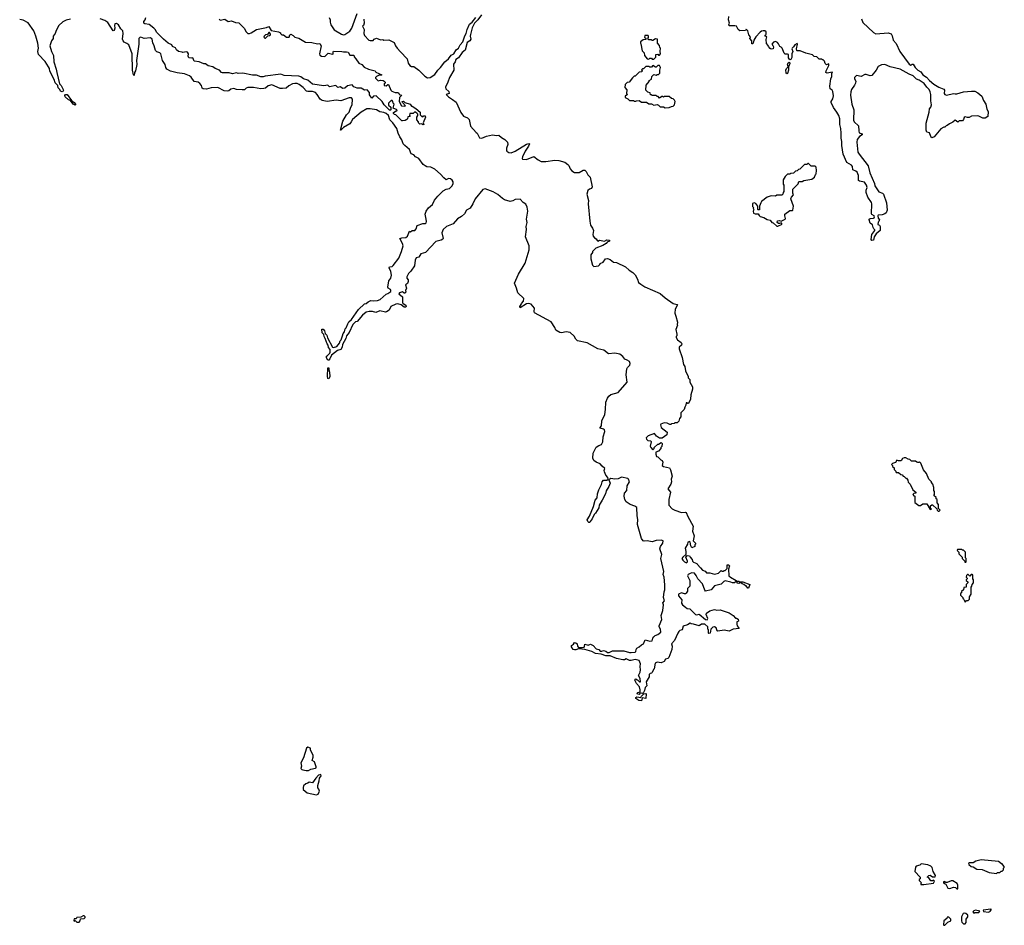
# Model space of a CAD drawing. Extents: x 2494106 to 2685573, y 758056 to 915185.
# Tile 470 of 507: x 2620961 to 2633110, y 882670 to 893847. Entities that reach past the tile are written whole.
import ezdxf

# ---------------------------------------------------------------- set-up
doc = ezdxf.new("R2010")
doc.units = 0

msp = doc.modelspace()

# ---------------------------------------------------------------- linework, layer by layer
at = {"layer": '0CON05XD'}
for points in [[(2624779, 893875), (2624794, 893845), (2624791, 893815), (2624801, 893785), (2624843, 893723), (2624930, 893670), (2624955, 893661), (2624975, 893664), (2625035, 893705), (2625060, 893740), (2625125, 893925)], [(2621586, 893854), (2621535, 893841), (2621495, 893820), (2621445, 893776), (2621412, 893715), (2621400, 893675), (2621376, 893645), (2621376, 893615), (2621354, 893585), (2621333, 893525), (2621354, 893454), (2621378, 893405), (2621382, 893325), (2621412, 893235), (2621418, 893195), (2621454, 893055), (2621473, 893033), (2621500, 892975), (2621495, 892960), (2621485, 892956), (2621465, 892966), (2621455, 892985), (2621436, 893005), (2621430, 893035), (2621398, 893068), (2621387, 893107), (2621331, 893211), (2621327, 893245), (2621315, 893264), (2621275, 893330), (2621194, 893415), (2621184, 893455), (2621192, 893495), (2621184, 893555), (2621161, 893645), (2621135, 893711), (2621065, 893806), (2621005, 893840), (2620961, 893851)], [(2625515, 890622), (2625540, 890655), (2625549, 890695), (2625539, 890739), (2625518, 890785), (2625524, 890796), (2625555, 890801), (2625569, 890811), (2625639, 890905), (2625671, 890985), (2625691, 891055), (2625686, 891085), (2625652, 891145), (2625676, 891154), (2625725, 891157), (2625746, 891175), (2625772, 891238), (2625785, 891230), (2625805, 891243), (2625835, 891243), (2625854, 891265), (2625866, 891305), (2625935, 891331), (2625965, 891331), (2625975, 891340), (2625980, 891355), (2625978, 891385), (2625966, 891445), (2625975, 891485), (2626005, 891525), (2626055, 891564), (2626081, 891619), (2626121, 891669), (2626185, 891734), (2626225, 891757), (2626265, 891765), (2626299, 891795), (2626311, 891825), (2626309, 891845), (2626299, 891865), (2626275, 891882), (2626252, 891888), (2626225, 891872), (2626196, 891895), (2626155, 891942), (2626085, 892000), (2626035, 892028), (2625985, 892032), (2625963, 892043), (2625940, 892060), (2625885, 892132), (2625845, 892153), (2625825, 892179), (2625791, 892191), (2625770, 892245), (2625712, 892292), (2625694, 892314), (2625676, 892365), (2625651, 892401), (2625632, 892445), (2625616, 892505), (2625565, 892575), (2625530, 892610), (2625511, 892665), (2625485, 892687), (2625455, 892702), (2625405, 892711), (2625365, 892735), (2625285, 892748), (2625245, 892745), (2625175, 892706), (2625068, 892615), (2625052, 892585), (2625035, 892561), (2624955, 892517), (2624925, 892482), (2624920, 892485), (2624949, 892595), (2624995, 892671), (2625027, 892705), (2625047, 892765), (2625065, 892795), (2625069, 892865), (2625055, 892884), (2625025, 892883), (2624925, 892845), (2624865, 892854), (2624755, 892836), (2624695, 892851), (2624668, 892865), (2624632, 892925), (2624609, 892949), (2624575, 892960), (2624515, 892960), (2624498, 892965), (2624459, 893009), (2624408, 893048), (2624385, 893058), (2624355, 893060), (2624326, 893054), (2624280, 893030), (2624249, 893001), (2624205, 892996), (2624175, 892999), (2624074, 893044), (2624029, 893031), (2623995, 893002), (2623975, 892996), (2623935, 892993), (2623845, 893008), (2623775, 893008), (2623755, 893001), (2623735, 892982), (2623705, 892979), (2623635, 892984), (2623605, 892998), (2623565, 892989), (2623540, 892970), (2623524, 892966), (2623485, 892969), (2623405, 893009), (2623325, 893004), (2623265, 892988), (2623223, 892993), (2623212, 893002), (2623203, 893035), (2623185, 893061), (2623165, 893075), (2623115, 893082), (2623075, 893137), (2623055, 893153), (2622995, 893177), (2622905, 893189), (2622821, 893211), (2622777, 893237), (2622765, 893255), (2622757, 893295), (2622723, 893345), (2622701, 893425), (2622689, 893439), (2622655, 893448), (2622636, 893465), (2622622, 893525), (2622602, 893562), (2622596, 893605), (2622575, 893621), (2622495, 893616), (2622455, 893629), (2622445, 893628), (2622433, 893615), (2622433, 893545), (2622404, 893345), (2622407, 893295), (2622390, 893215), (2622377, 893193), (2622375, 893157), (2622365, 893165), (2622351, 893225), (2622350, 893425), (2622306, 893536), (2622285, 893554), (2622250, 893570), (2622237, 893585), (2622230, 893605), (2622239, 893675), (2622235, 893708), (2622210, 893735), (2622180, 893785), (2622155, 893801), (2622134, 893795), (2622129, 893775), (2622135, 893740), (2622127, 893713), (2622115, 893710), (2622050, 893810), (2622010, 893835), (2621956, 893856)], [(2623422, 893852), (2623435, 893842), (2623493, 893853), (2623533, 893823), (2623575, 893833), (2623625, 893810), (2623666, 893806), (2623735, 893738), (2623751, 893701), (2623775, 893678), (2623795, 893677), (2623816, 893684), (2623885, 893727), (2624005, 893750), (2624035, 893762), (2624062, 893712), (2624155, 893698), (2624180, 893685), (2624180, 893675), (2624195, 893660), (2624215, 893660), (2624255, 893630), (2624285, 893630), (2624295, 893660), (2624305, 893668), (2624335, 893650), (2624355, 893630), (2624405, 893619), (2624488, 893568), (2624565, 893566), (2624635, 893547), (2624665, 893552), (2624682, 893525), (2624659, 893425), (2624665, 893410), (2624686, 893396), (2624728, 893392), (2624768, 893432), (2624825, 893420), (2624830, 893425), (2624828, 893445), (2624835, 893457), (2624935, 893456), (2624955, 893450), (2624995, 893451), (2625014, 893444), (2625035, 893410), (2625085, 893410), (2625088, 893388), (2625110, 893365), (2625145, 893312), (2625182, 893295), (2625212, 893262), (2625265, 893237), (2625347, 893217), (2625355, 893200), (2625428, 893168), (2625425, 893160), (2625395, 893160), (2625363, 893147), (2625350, 893135), (2625352, 893125), (2625385, 893090), (2625415, 893102), (2625447, 893097), (2625458, 893088), (2625470, 893075), (2625470, 893065), (2625460, 893055), (2625460, 893035), (2625485, 893030), (2625503, 893047), (2625510, 893045), (2625540, 892975), (2625553, 892963), (2625595, 892950), (2625625, 892950), (2625638, 892938), (2625642, 892922), (2625676, 892916), (2625648, 892885), (2625642, 892835), (2625673, 892783), (2625715, 892780), (2625720, 892785), (2625683, 892823), (2625682, 892835), (2625695, 892840), (2625713, 892823), (2625780, 892805), (2625795, 892780), (2625805, 892780), (2625851, 892751), (2625902, 892705), (2625903, 892673), (2625921, 892651), (2625935, 892648), (2625945, 892660), (2625965, 892660), (2625967, 892643), (2625940, 892575), (2625947, 892553), (2625935, 892550), (2625925, 892560), (2625898, 892558), (2625880, 892575), (2625880, 892585), (2625862, 892612), (2625862, 892645), (2625872, 892665), (2625872, 892682), (2625860, 892695), (2625835, 892708), (2625815, 892690), (2625775, 892690), (2625770, 892665), (2625778, 892652), (2625752, 892648), (2625748, 892625), (2625737, 892613), (2625717, 892603), (2625685, 892600), (2625675, 892600), (2625602, 892672), (2625585, 892678), (2625575, 892690), (2625575, 892700), (2625605, 892720), (2625615, 892720), (2625620, 892735), (2625570, 892755), (2625580, 892805), (2625570, 892815), (2625567, 892837), (2625555, 892850), (2625545, 892850), (2625512, 892815), (2625513, 892793), (2625540, 892765), (2625540, 892735), (2625535, 892728), (2625525, 892729), (2625460, 892795), (2625434, 892835), (2625360, 892905), (2625328, 892902), (2625305, 892880), (2625278, 892918), (2625277, 892947), (2625250, 892980), (2625215, 892977), (2625175, 893001), (2625125, 893002), (2625085, 893018), (2625062, 893042), (2625005, 893031), (2624975, 893002), (2624948, 892998), (2624915, 893017), (2624885, 893010), (2624863, 893033), (2624785, 893018), (2624765, 893038), (2624715, 893030), (2624575, 893052), (2624515, 893102), (2624465, 893117), (2624432, 893142), (2624405, 893150), (2624225, 893158), (2624185, 893174), (2623988, 893148), (2623965, 893141), (2623935, 893142), (2623885, 893163), (2623834, 893164), (2623715, 893186), (2623656, 893184), (2623635, 893190), (2623585, 893178), (2623545, 893190), (2623465, 893190), (2623452, 893195), (2623425, 893222), (2623375, 893243), (2623345, 893263), (2623285, 893277), (2623252, 893302), (2623235, 893302), (2623175, 893327), (2623115, 893334), (2623096, 893376), (2623075, 893370), (2623048, 893375), (2623040, 893395), (2623042, 893425), (2623030, 893445), (2623015, 893450), (2622975, 893440), (2622966, 893446), (2622922, 893452), (2622898, 893475), (2622885, 893498), (2622848, 893515), (2622840, 893535), (2622795, 893557), (2622735, 893607), (2622655, 893690), (2622634, 893724), (2622615, 893743), (2622558, 893788), (2622504, 893795), (2622494, 893805), (2622492, 893825), (2622509, 893845), (2622519, 893875)], [(2625206, 893855), (2625212, 893805), (2625204, 893776), (2625192, 893765), (2625213, 893725), (2625208, 893675), (2625215, 893650), (2625268, 893595), (2625285, 893589), (2625322, 893588), (2625335, 893608), (2625365, 893620), (2625415, 893600), (2625442, 893602), (2625455, 893592), (2625515, 893598), (2625582, 893565), (2625597, 893525), (2625617, 893497), (2625658, 893448), (2625744, 893365), (2625755, 893312), (2625775, 893280), (2625795, 893270), (2625825, 893267), (2625884, 893224), (2625961, 893151), (2625995, 893131), (2626025, 893134), (2626085, 893171), (2626119, 893225), (2626155, 893258), (2626205, 893326), (2626254, 893365), (2626283, 893407), (2626318, 893425), (2626347, 893473), (2626376, 893494), (2626394, 893535), (2626430, 893575), (2626453, 893647), (2626469, 893675), (2626481, 893725), (2626510, 893790), (2626543, 893817), (2626588, 893875)], [(2626660, 893905), (2626616, 893844), (2626573, 893805), (2626546, 893745), (2626524, 893665), (2626521, 893645), (2626528, 893605), (2626515, 893586), (2626484, 893566), (2626459, 893471), (2626420, 893440), (2626375, 893376), (2626342, 893355), (2626334, 893325), (2626314, 893296), (2626317, 893223), (2626265, 893133), (2626244, 893075), (2626214, 893015), (2626220, 892995), (2626255, 892960), (2626260, 892935), (2626224, 892925), (2626251, 892895), (2626303, 892863), (2626347, 892827), (2626405, 892700), (2626438, 892658), (2626486, 892636), (2626508, 892615), (2626522, 892532), (2626594, 892454), (2626606, 892446), (2626635, 892388), (2626665, 892386), (2626721, 892409), (2626795, 892425), (2626845, 892418), (2626875, 892422), (2626905, 892392), (2626947, 892367), (2626979, 892335), (2626984, 892305), (2626968, 892262), (2626966, 892236), (2626973, 892225), (2626996, 892206), (2627025, 892202), (2627074, 892225), (2627215, 892311), (2627245, 892320), (2627250, 892315), (2627240, 892285), (2627197, 892225), (2627164, 892155), (2627159, 892135), (2627167, 892127), (2627215, 892123), (2627305, 892159), (2627357, 892115), (2627395, 892096), (2627453, 892097), (2627565, 892112), (2627615, 892110), (2627687, 892087), (2627725, 892061), (2627737, 892047), (2627755, 892005), (2627775, 891981), (2627805, 891960), (2627865, 891960), (2627915, 891990), (2627935, 891991), (2627951, 891975), (2627973, 891933), (2628001, 891905), (2628023, 891785), (2628016, 891765), (2627993, 891757), (2627973, 891737), (2627957, 891693), (2627978, 891615), (2627976, 891575), (2627995, 891360), (2628005, 891310), (2628030, 891275), (2628043, 891243), (2628034, 891195), (2628037, 891175), (2628054, 891154), (2628073, 891143), (2628085, 891120), (2628095, 891113), (2628116, 891124), (2628175, 891114), (2628205, 891128), (2628240, 891125), (2628237, 891115), (2628208, 891102), (2628196, 891084), (2628155, 891060), (2628070, 891025), (2628030, 890985), (2628030, 890975), (2628010, 890945), (2628008, 890895), (2628029, 890819), (2628045, 890802), (2628102, 890808), (2628120, 890825), (2628124, 890836), (2628160, 890855), (2628190, 890895), (2628215, 890898), (2628245, 890888), (2628286, 890856), (2628325, 890850), (2628436, 890796), (2628481, 890755), (2628527, 890727), (2628556, 890696), (2628584, 890645), (2628597, 890605), (2628625, 890581), (2628675, 890551), (2628865, 890466), (2628926, 890415), (2629025, 890346), (2629073, 890333), (2629076, 890326), (2629049, 890275), (2629044, 890225), (2629059, 890189), (2629078, 890115), (2629072, 890085), (2629078, 890075), (2629058, 890025), (2629070, 889965), (2629070, 889945), (2629060, 889935), (2629060, 889925), (2629077, 889897), (2629122, 889862), (2629132, 889845), (2629129, 889831), (2629098, 889805), (2629098, 889785), (2629136, 889676), (2629153, 889593), (2629168, 889565), (2629178, 889515), (2629208, 889445), (2629210, 889425), (2629228, 889405), (2629230, 889375), (2629262, 889315), (2629262, 889285), (2629242, 889215), (2629238, 889165), (2629215, 889110), (2629205, 889110), (2629195, 889120), (2629183, 889117), (2629182, 889088), (2629168, 889065), (2629160, 889035), (2629120, 888995), (2629118, 888945), (2629103, 888925), (2629095, 888890), (2629075, 888872), (2629045, 888870), (2629035, 888862), (2629005, 888860), (2628995, 888850), (2628985, 888850), (2628949, 888869), (2628915, 888871), (2628872, 888855), (2628868, 888845), (2628878, 888815), (2628952, 888755), (2628946, 888724), (2628887, 888683), (2628855, 888680), (2628820, 888705), (2628795, 888740), (2628715, 888710), (2628690, 888685), (2628695, 888670), (2628713, 888653), (2628748, 888648), (2628752, 888635), (2628742, 888585), (2628750, 888565), (2628775, 888540), (2628790, 888555), (2628790, 888565), (2628835, 888610), (2628845, 888610), (2628875, 888630), (2628887, 888617), (2628885, 888580), (2628870, 888565), (2628870, 888555), (2628845, 888520), (2628812, 888508), (2628810, 888485), (2628820, 888455), (2628835, 888450), (2628870, 888415), (2628890, 888405), (2628898, 888385), (2628890, 888345), (2628903, 888333), (2628977, 888317), (2628992, 888292), (2629010, 888215), (2628998, 888175), (2629002, 888145), (2628994, 888116), (2628958, 888055), (2628992, 888015), (2628972, 887925), (2628970, 887855), (2629011, 887811), (2629044, 887794), (2629125, 887766), (2629175, 887769), (2629184, 887764), (2629204, 887714), (2629271, 887595), (2629264, 887534), (2629284, 887475), (2629272, 887415), (2629300, 887385), (2629300, 887375), (2629290, 887365), (2629290, 887345), (2629255, 887330), (2629242, 887355), (2629235, 887400), (2629225, 887408), (2629205, 887400), (2629202, 887375), (2629173, 887325), (2629181, 887285), (2629180, 887245), (2629142, 887215), (2629133, 887195), (2629142, 887175), (2629162, 887155), (2629187, 887143), (2629200, 887155), (2629200, 887165), (2629180, 887215), (2629198, 887232), (2629225, 887230), (2629232, 887212), (2629260, 887185), (2629262, 887162), (2629275, 887150), (2629316, 887136), (2629320, 887125), (2629361, 887081), (2629388, 887055), (2629420, 887040), (2629435, 887020), (2629475, 887022), (2629535, 887004), (2629585, 887018), (2629615, 887050), (2629625, 887040), (2629645, 887040), (2629655, 887050), (2629665, 887050), (2629690, 887075), (2629692, 887118), (2629705, 887120), (2629718, 887105), (2629708, 887065), (2629713, 886983), (2629730, 886965), (2629800, 886925), (2629800, 886915), (2629782, 886898), (2629756, 886896), (2629735, 886906), (2629665, 886920), (2629650, 886915), (2629615, 886882), (2629535, 886858), (2629495, 886812), (2629425, 886792), (2629413, 886805), (2629387, 886885), (2629328, 886945), (2629308, 886988), (2629288, 887015), (2629255, 887020), (2629235, 887013), (2629211, 886999), (2629203, 886985)], [(2630098, 893692), (2630044, 893636), (2630020, 893595), (2630012, 893555), (2630005, 893548), (2629995, 893550), (2629993, 893585), (2629972, 893615), (2629980, 893635), (2629958, 893658), (2629945, 893710), (2629925, 893730), (2629917, 893713), (2629848, 893708), (2629828, 893725), (2629805, 893768), (2629785, 893772), (2629715, 893770), (2629712, 893785), (2629720, 893805), (2629708, 893845), (2629710, 893885)], [(2631349, 893859), (2631363, 893813), (2631495, 893689), (2631525, 893672), (2631675, 893686), (2631712, 893672), (2631727, 893647), (2631739, 893595), (2631775, 893552), (2631822, 893452), (2631935, 893299), (2631955, 893287), (2631965, 893288), (2631975, 893298), (2631985, 893296), (2632010, 893255), (2632045, 893222), (2632082, 893202), (2632106, 893166), (2632149, 893139), (2632186, 893095), (2632241, 893051), (2632302, 893012), (2632365, 892990), (2632371, 892975), (2632367, 892935), (2632375, 892923), (2632395, 892916), (2632484, 892936), (2632503, 892933), (2632525, 892931), (2632605, 892958), (2632705, 892966), (2632745, 892964), (2632785, 892942), (2632834, 892904), (2632855, 892848), (2632883, 892805), (2632894, 892744), (2632910, 892715), (2632907, 892653), (2632875, 892632), (2632845, 892632), (2632796, 892656), (2632775, 892660), (2632705, 892658), (2632675, 892640), (2632655, 892638), (2632625, 892648), (2632615, 892640), (2632607, 892613), (2632595, 892600), (2632555, 892598), (2632535, 892582), (2632505, 892608), (2632475, 892580), (2632435, 892562), (2632405, 892540), (2632392, 892538), (2632375, 892520), (2632365, 892520), (2632325, 892498), (2632245, 892400), (2632215, 892390), (2632203, 892403), (2632185, 892450), (2632155, 892460), (2632146, 892485), (2632145, 892570), (2632182, 892705), (2632186, 892745), (2632205, 892768), (2632211, 892795), (2632204, 892845), (2632204, 892925), (2632197, 892955), (2632182, 892985), (2632155, 893015), (2632120, 893060), (2632060, 893100), (2632025, 893114), (2631985, 893155), (2631935, 893175), (2631826, 893236), (2631703, 893263), (2631635, 893292), (2631595, 893289), (2631555, 893268), (2631530, 893225), (2631475, 893157), (2631455, 893154), (2631405, 893172), (2631390, 893170), (2631345, 893147), (2631285, 893158), (2631262, 893135), (2631262, 893115), (2631276, 893086), (2631273, 893065), (2631262, 893038), (2631224, 892985), (2631215, 892955), (2631214, 892915), (2631229, 892805), (2631253, 892735), (2631248, 892605), (2631257, 892585), (2631311, 892535), (2631314, 892474), (2631321, 892451), (2631355, 892436), (2631356, 892425), (2631325, 892406), (2631295, 892368), (2631292, 892335), (2631303, 892213), (2631319, 892185), (2631431, 892041), (2631452, 891955), (2631507, 891827), (2631512, 891795), (2631562, 891722), (2631605, 891706), (2631618, 891695), (2631658, 891585), (2631664, 891496), (2631654, 891465), (2631635, 891450), (2631601, 891439), (2631555, 891436), (2631550, 891425), (2631555, 891397), (2631568, 891385), (2631560, 891355), (2631552, 891348), (2631550, 891320), (2631569, 891309), (2631578, 891295), (2631577, 891245), (2631527, 891203), (2631506, 891165), (2631495, 891126), (2631475, 891120), (2631466, 891135), (2631477, 891195), (2631513, 891245), (2631513, 891255), (2631501, 891265), (2631491, 891281), (2631483, 891313), (2631454, 891335), (2631442, 891375), (2631442, 891385), (2631453, 891395), (2631495, 891399), (2631505, 891403), (2631508, 891415), (2631505, 891427), (2631475, 891443), (2631472, 891452), (2631476, 891575), (2631472, 891592), (2631428, 891655), (2631406, 891715), (2631406, 891744), (2631416, 891776), (2631411, 891805), (2631385, 891842), (2631325, 891854), (2631312, 891862), (2631311, 891925), (2631294, 891964), (2631278, 891978), (2631243, 891993), (2631235, 892035), (2631225, 892051), (2631165, 892085), (2631122, 892185), (2631104, 892294), (2631104, 892345), (2631095, 892385), (2631098, 892445), (2631092, 892502), (2631079, 892555), (2631080, 892625), (2631067, 892665), (2631043, 892705), (2631001, 892761), (2630972, 892825), (2630972, 892838), (2630995, 892868), (2631002, 892905), (2630995, 892960), (2630986, 892976), (2630960, 892995), (2630958, 893025), (2630968, 893115), (2630980, 893145), (2630980, 893185), (2630990, 893195), (2630985, 893200), (2630925, 893188), (2630908, 893195), (2630911, 893215), (2630945, 893280), (2630945, 893300), (2630915, 893290), (2630900, 893305), (2630890, 893335), (2630875, 893350), (2630865, 893350), (2630855, 893360), (2630825, 893360), (2630795, 893390), (2630763, 893393), (2630742, 893412), (2630663, 893433), (2630592, 893462), (2630553, 893463), (2630548, 893468), (2630547, 893485), (2630560, 893545), (2630555, 893552), (2630525, 893538), (2630510, 893510), (2630493, 893495), (2630490, 893485), (2630502, 893455), (2630489, 893425), (2630489, 893381), (2630476, 893354), (2630465, 893353), (2630447, 893377), (2630446, 893416), (2630435, 893423), (2630405, 893423), (2630395, 893432), (2630370, 893495), (2630358, 893508), (2630340, 893515), (2630325, 893550), (2630310, 893565), (2630285, 893576), (2630261, 893569), (2630240, 893545), (2630255, 893530), (2630262, 893512), (2630258, 893485), (2630235, 893483), (2630221, 893491), (2630200, 893515), (2630198, 893528), (2630174, 893554), (2630173, 893603), (2630180, 893635), (2630160, 893645), (2630160, 893655), (2630170, 893665), (2630170, 893695), (2630155, 893710), (2630135, 893710), (2630113, 893707), (2630098, 893692)], [(2623995, 893620), (2624022, 893648), (2624045, 893650), (2624055, 893660), (2624057, 893667), (2624045, 893690), (2624035, 893690), (2624018, 893662), (2623995, 893658), (2623978, 893645), (2623975, 893630), (2623985, 893620), (2623995, 893620)], [(2628785, 893360), (2628810, 893385), (2628812, 893418), (2628835, 893420), (2628845, 893410), (2628855, 893410), (2628868, 893425), (2628862, 893455), (2628868, 893495), (2628860, 893505), (2628857, 893527), (2628830, 893555), (2628830, 893605), (2628805, 893610), (2628775, 893590), (2628765, 893590), (2628755, 893600), (2628725, 893600), (2628710, 893615), (2628720, 893625), (2628720, 893645), (2628715, 893650), (2628675, 893650), (2628670, 893625), (2628688, 893618), (2628688, 893602), (2628655, 893600), (2628620, 893575), (2628620, 893555), (2628627, 893547), (2628643, 893463), (2628667, 893437), (2628670, 893405), (2628702, 893362), (2628725, 893360), (2628735, 893370), (2628755, 893370), (2628765, 893360), (2628785, 893360)], [(2630425, 893180), (2630419, 893189), (2630413, 893225), (2630421, 893245), (2630443, 893265), (2630436, 893296), (2630444, 893316), (2630455, 893322), (2630464, 893315), (2630464, 893305), (2630447, 893265), (2630446, 893225), (2630435, 893183), (2630425, 893180)], [(2628925, 892760), (2628975, 892762), (2629003, 892777), (2629025, 892780), (2629040, 892795), (2629048, 892835), (2629040, 892855), (2629025, 892870), (2629002, 892872), (2628975, 892900), (2628915, 892900), (2628905, 892890), (2628895, 892900), (2628885, 892900), (2628855, 892880), (2628838, 892898), (2628825, 892900), (2628815, 892910), (2628765, 892910), (2628755, 892920), (2628745, 892920), (2628740, 892945), (2628712, 892952), (2628688, 892978), (2628693, 893037), (2628730, 893085), (2628730, 893095), (2628758, 893112), (2628760, 893145), (2628785, 893170), (2628815, 893160), (2628825, 893170), (2628845, 893170), (2628860, 893185), (2628860, 893225), (2628868, 893255), (2628855, 893280), (2628835, 893280), (2628815, 893260), (2628805, 893260), (2628775, 893280), (2628755, 893260), (2628735, 893260), (2628725, 893270), (2628685, 893270), (2628658, 893242), (2628645, 893240), (2628632, 893228), (2628640, 893215), (2628638, 893202), (2628605, 893200), (2628555, 893150), (2628545, 893150), (2628522, 893128), (2628480, 893075), (2628455, 893070), (2628430, 893045), (2628428, 893008), (2628452, 892982), (2628450, 892935), (2628460, 892925), (2628445, 892910), (2628430, 892905), (2628430, 892885), (2628465, 892870), (2628485, 892850), (2628535, 892850), (2628543, 892843), (2628565, 892840), (2628573, 892847), (2628605, 892850), (2628635, 892830), (2628695, 892830), (2628725, 892810), (2628757, 892807), (2628785, 892790), (2628825, 892798), (2628845, 892790), (2628865, 892772), (2628905, 892770), (2628925, 892760)], [(2621645, 892792), (2621622, 892805), (2621588, 892848), (2621565, 892859), (2621524, 892894), (2621517, 892913), (2621525, 892925), (2621545, 892924), (2621599, 892849), (2621635, 892825), (2621649, 892805), (2621650, 892795), (2621645, 892792)], [(2630305, 891298), (2630315, 891300), (2630370, 891325), (2630355, 891340), (2630335, 891330), (2630322, 891332), (2630307, 891345), (2630312, 891365), (2630335, 891370), (2630355, 891360), (2630406, 891384), (2630410, 891395), (2630400, 891425), (2630402, 891448), (2630465, 891490), (2630495, 891490), (2630500, 891495), (2630510, 891545), (2630477, 891635), (2630483, 891655), (2630508, 891685), (2630500, 891705), (2630500, 891755), (2630565, 891820), (2630575, 891850), (2630615, 891850), (2630638, 891862), (2630735, 891880), (2630768, 891902), (2630780, 891935), (2630790, 891945), (2630792, 891985), (2630787, 892027), (2630775, 892040), (2630725, 892040), (2630695, 892070), (2630685, 892070), (2630675, 892060), (2630645, 892060), (2630588, 892002), (2630572, 891998), (2630555, 891980), (2630532, 891978), (2630508, 891952), (2630475, 891950), (2630465, 891940), (2630435, 891940), (2630405, 891910), (2630381, 891869), (2630382, 891815), (2630390, 891805), (2630390, 891725), (2630380, 891715), (2630378, 891692), (2630365, 891680), (2630305, 891680), (2630285, 891670), (2630235, 891672), (2630185, 891658), (2630115, 891602), (2630104, 891586), (2630088, 891545), (2630088, 891502), (2630075, 891500), (2630070, 891505), (2630070, 891545), (2630045, 891578), (2630025, 891588), (2630002, 891578), (2630003, 891543), (2630020, 891525), (2630010, 891515), (2630018, 891498), (2630010, 891485), (2630015, 891460), (2630035, 891452), (2630075, 891450), (2630085, 891430), (2630099, 891419), (2630144, 891404), (2630185, 891380), (2630222, 891372), (2630240, 891345), (2630259, 891339), (2630305, 891298)], [(2629203, 886985), (2629230, 886925), (2629230, 886895), (2629228, 886855), (2629200, 886825), (2629202, 886795), (2629185, 886768), (2629175, 886762), (2629165, 886760), (2629125, 886772), (2629090, 886755), (2629090, 886735), (2629130, 886685), (2629128, 886645), (2629138, 886625), (2629178, 886598), (2629195, 886580), (2629230, 886575), (2629300, 886505), (2629315, 886500), (2629345, 886510), (2629425, 886443), (2629445, 886442), (2629450, 886455), (2629430, 886505), (2629436, 886524), (2629475, 886552), (2629535, 886566), (2629565, 886560), (2629605, 886564), (2629715, 886528), (2629763, 886495), (2629792, 886462), (2629805, 886462), (2629825, 886450), (2629830, 886425), (2629810, 886415), (2629810, 886385), (2629814, 886364), (2629840, 886335), (2629765, 886323), (2629715, 886300), (2629655, 886314), (2629575, 886300), (2629568, 886305), (2629553, 886343), (2629535, 886352), (2629515, 886350), (2629490, 886325), (2629480, 886275), (2629465, 886270), (2629460, 886275), (2629460, 886315), (2629452, 886325), (2629452, 886352), (2629416, 886386), (2629375, 886386), (2629345, 886367), (2629275, 886388), (2629245, 886390), (2629235, 886400), (2629202, 886378), (2629148, 886362), (2629135, 886318), (2629105, 886308), (2629095, 886298), (2629080, 886275), (2629042, 886185), (2629002, 886145), (2629010, 886115), (2629008, 886072), (2628970, 885975), (2628957, 885963), (2628930, 885955), (2628912, 885925), (2628875, 885911), (2628825, 885918), (2628803, 885907), (2628790, 885835), (2628782, 885828), (2628765, 885790), (2628755, 885780), (2628742, 885778), (2628730, 885765), (2628728, 885735), (2628692, 885675), (2628700, 885625), (2628680, 885605), (2628672, 885568), (2628658, 885542), (2628645, 885530), (2628615, 885540), (2628605, 885520), (2628583, 885523), (2628582, 885535), (2628590, 885545), (2628617, 885553), (2628618, 885575), (2628610, 885615), (2628572, 885655), (2628553, 885695), (2628565, 885710), (2628575, 885700), (2628585, 885700), (2628610, 885675), (2628620, 885675), (2628618, 885715), (2628598, 885755), (2628618, 885795), (2628623, 885825), (2628617, 885865), (2628623, 885895), (2628605, 885938), (2628555, 885951), (2628505, 885937), (2628487, 885937), (2628445, 885958), (2628425, 885948), (2628405, 885948), (2628325, 885961), (2628246, 885996), (2628194, 885994), (2628135, 886017), (2628067, 886023), (2628020, 886050), (2627935, 886074), (2627855, 886082), (2627825, 886068), (2627805, 886068), (2627790, 886075), (2627768, 886105), (2627768, 886122), (2627795, 886140), (2627805, 886160), (2627825, 886158), (2627840, 886145), (2627843, 886113), (2627858, 886098), (2627905, 886097), (2627925, 886102), (2627932, 886115), (2627935, 886140), (2627975, 886128), (2628005, 886141), (2628037, 886125), (2628073, 886083), (2628108, 886075), (2628125, 886052), (2628145, 886052), (2628165, 886062), (2628194, 886054), (2628215, 886038), (2628235, 886038), (2628275, 886057), (2628414, 886056), (2628485, 886036), (2628504, 886036), (2628555, 886040), (2628562, 886048), (2628566, 886075), (2628575, 886090), (2628605, 886106), (2628635, 886133), (2628658, 886142), (2628680, 886195), (2628738, 886178), (2628765, 886180), (2628773, 886215), (2628785, 886232), (2628803, 886247), (2628835, 886258), (2628872, 886288), (2628868, 886325), (2628850, 886355), (2628850, 886365), (2628886, 886445), (2628876, 886495), (2628896, 886555), (2628903, 886625), (2628895, 886650), (2628916, 886675), (2628906, 886715), (2628912, 886785), (2628922, 886812), (2628923, 886873), (2628912, 886965), (2628901, 886999), (2628908, 887035), (2628873, 887195), (2628884, 887245), (2628861, 887315), (2628869, 887345), (2628897, 887385), (2628900, 887415), (2628875, 887422), (2628815, 887420), (2628764, 887404), (2628704, 887416), (2628665, 887411), (2628654, 887415), (2628635, 887442), (2628585, 887615), (2628589, 887679), (2628578, 887725), (2628576, 887825), (2628552, 887842), (2628492, 887862), (2628445, 887896), (2628428, 887925), (2628419, 887965), (2628425, 888005), (2628453, 888037), (2628456, 888094), (2628485, 888145), (2628475, 888174), (2628465, 888184), (2628385, 888199), (2628345, 888181), (2628305, 888177), (2628255, 888183), (2628231, 888169), (2628245, 888125), (2628229, 888085), (2628196, 888034), (2628190, 887995), (2628150, 887915), (2628112, 887855), (2628105, 887824), (2628065, 887758), (2628048, 887741), (2628023, 887685), (2627998, 887655), (2627995, 887643), (2627985, 887640), (2627972, 887652), (2627962, 887675), (2627990, 887720), (2628041, 887839), (2628063, 887915), (2628085, 887945), (2628091, 887995), (2628107, 888045), (2628140, 888110), (2628149, 888145), (2628165, 888164), (2628207, 888163), (2628223, 888175), (2628220, 888195), (2628195, 888224), (2628176, 888265), (2628172, 888285), (2628182, 888308), (2628150, 888335), (2628125, 888367), (2628075, 888384), (2628046, 888405), (2628035, 888435), (2628036, 888495), (2628075, 888572), (2628105, 888592), (2628141, 888605), (2628158, 888635), (2628162, 888698), (2628181, 888765), (2628175, 888785), (2628166, 888795), (2628125, 888805), (2628124, 888815), (2628141, 888835), (2628145, 888896), (2628179, 888975), (2628191, 889035), (2628195, 889125), (2628213, 889177), (2628229, 889201), (2628255, 889220), (2628346, 889244), (2628456, 889375), (2628444, 889465), (2628453, 889537), (2628460, 889555), (2628488, 889585), (2628492, 889605), (2628487, 889627), (2628456, 889644), (2628427, 889657), (2628405, 889690), (2628365, 889718), (2628305, 889729), (2628225, 889724), (2628168, 889768), (2628095, 889783), (2627965, 889859), (2627845, 889884), (2627822, 889902), (2627801, 889941), (2627755, 889988), (2627705, 889994), (2627645, 889981), (2627625, 889986), (2627576, 890016), (2627566, 890046), (2627517, 890117), (2627315, 890228), (2627308, 890245), (2627312, 890285), (2627271, 890335), (2627245, 890343), (2627215, 890338), (2627135, 890290), (2627134, 890305), (2627149, 890331), (2627153, 890345), (2627178, 890372), (2627180, 890405), (2627106, 890475), (2627092, 890532), (2627068, 890595), (2627117, 890705), (2627198, 890842), (2627248, 891005), (2627246, 891055), (2627203, 891165), (2627216, 891256), (2627209, 891295), (2627222, 891345), (2627213, 891385), (2627230, 891485), (2627224, 891534), (2627208, 891568), (2627175, 891591), (2627135, 891633), (2627075, 891627), (2627045, 891611), (2627015, 891604), (2626945, 891623), (2626919, 891639), (2626860, 891690), (2626805, 891721), (2626705, 891758), (2626675, 891752), (2626580, 891635), (2626554, 891576), (2626519, 891521), (2626475, 891496), (2626448, 891452), (2626412, 891419), (2626365, 891390), (2626311, 891329), (2626227, 891295), (2626185, 891258), (2626170, 891215), (2626187, 891145), (2626183, 891137), (2626160, 891125), (2626095, 891109), (2625967, 890973), (2625912, 890955), (2625888, 890915), (2625855, 890907), (2625840, 890880), (2625832, 890808), (2625787, 890743), (2625757, 890714), (2625736, 890675), (2625738, 890658), (2625753, 890635), (2625753, 890615), (2625745, 890590), (2625720, 890575), (2625732, 890535), (2625722, 890505), (2625727, 890483), (2625715, 890472), (2625705, 890472), (2625685, 890486), (2625648, 890475), (2625640, 890465), (2625683, 890425), (2625684, 890354), (2625693, 890343), (2625724, 890325), (2625730, 890305), (2625725, 890297), (2625705, 890297), (2625669, 890329), (2625625, 890341), (2625603, 890337), (2625542, 890305), (2625520, 890260), (2625488, 890242), (2625475, 890239), (2625405, 890252), (2625355, 890232), (2625315, 890247), (2625275, 890247), (2625235, 890238), (2625191, 890199), (2625125, 890122), (2625105, 890118), (2625072, 890085), (2625025, 889987), (2624993, 889945), (2624987, 889913), (2624945, 889840), (2624940, 889805), (2624922, 889778), (2624882, 889765), (2624808, 889705), (2624788, 889662), (2624775, 889646), (2624765, 889643), (2624747, 889675), (2624748, 889692), (2624758, 889702), (2624789, 889731), (2624794, 889745), (2624792, 889775), (2624772, 889802), (2624769, 889829), (2624756, 889846), (2624732, 889912), (2624716, 889935), (2624712, 889962), (2624694, 889984), (2624691, 890029), (2624705, 890027), (2624724, 890005), (2624729, 889975), (2624749, 889955), (2624759, 889919), (2624822, 889805), (2624835, 889800), (2624875, 889813), (2624909, 889855), (2624916, 889884), (2624926, 889894), (2624946, 889944), (2624952, 889975), (2624968, 889995), (2624978, 890032), (2624990, 890045), (2625010, 890095), (2625024, 890116), (2625057, 890145), (2625141, 890269), (2625215, 890340), (2625235, 890342), (2625260, 890365), (2625295, 890380), (2625325, 890376), (2625375, 890382), (2625410, 890395), (2625485, 890460), (2625505, 890467), (2625539, 890491), (2625542, 890505), (2625536, 890515), (2625507, 890535), (2625504, 890544), (2625515, 890622)], [(2624775, 889414), (2624765, 889417), (2624759, 889445), (2624765, 889552), (2624775, 889552), (2624777, 889547), (2624776, 889525), (2624784, 889495), (2624786, 889444), (2624775, 889414)], [(2632305, 887780), (2632320, 887795), (2632300, 887815), (2632300, 887865), (2632280, 887885), (2632280, 887925), (2632270, 887935), (2632268, 887948), (2632240, 887975), (2632250, 887985), (2632250, 888025), (2632240, 888035), (2632240, 888075), (2632228, 888115), (2632210, 888135), (2632210, 888145), (2632180, 888175), (2632150, 888245), (2632113, 888293), (2632080, 888375), (2632065, 888390), (2632055, 888380), (2632045, 888380), (2632030, 888385), (2632015, 888400), (2631965, 888400), (2631945, 888420), (2631923, 888423), (2631895, 888438), (2631875, 888438), (2631855, 888430), (2631837, 888403), (2631805, 888402), (2631785, 888410), (2631767, 888383), (2631732, 888368), (2631720, 888355), (2631730, 888345), (2631732, 888332), (2631750, 888315), (2631750, 888295), (2631770, 888275), (2631770, 888265), (2631775, 888260), (2631805, 888260), (2631832, 888232), (2631848, 888228), (2631862, 888212), (2631875, 888210), (2631895, 888190), (2631905, 888190), (2631920, 888165), (2631925, 888140), (2631948, 888115), (2631980, 888045), (2632020, 888015), (2632018, 888002), (2631995, 888000), (2631980, 887985), (2631995, 887970), (2632008, 887968), (2632005, 887890), (2632055, 887850), (2632075, 887850), (2632105, 887870), (2632155, 887872), (2632195, 887800), (2632210, 887805), (2632200, 887815), (2632200, 887845), (2632215, 887860), (2632225, 887860), (2632278, 887808), (2632282, 887792), (2632295, 887780), (2632305, 887780)], [(2632635, 887150), (2632640, 887155), (2632640, 887195), (2632630, 887205), (2632630, 887275), (2632605, 887300), (2632595, 887300), (2632585, 887310), (2632532, 887308), (2632530, 887295), (2632550, 887275), (2632550, 887255), (2632590, 887215), (2632590, 887195), (2632618, 887168), (2632622, 887152), (2632635, 887150)], [(2632625, 886660), (2632642, 886678), (2632665, 886680), (2632680, 886695), (2632680, 886725), (2632700, 886755), (2632700, 886845), (2632710, 886855), (2632712, 886878), (2632730, 886895), (2632730, 886935), (2632720, 886945), (2632720, 886995), (2632715, 887000), (2632702, 886998), (2632685, 886980), (2632665, 887000), (2632655, 887000), (2632642, 886988), (2632640, 886965), (2632650, 886955), (2632650, 886945), (2632640, 886935), (2632640, 886925), (2632658, 886908), (2632660, 886895), (2632640, 886875), (2632638, 886842), (2632612, 886838), (2632608, 886812), (2632582, 886788), (2632580, 886775), (2632570, 886765), (2632570, 886745), (2632600, 886715), (2632600, 886705), (2632608, 886698), (2632625, 886660)], [(2629955, 886832), (2629945, 886832), (2629925, 886860), (2629915, 886860), (2629897, 886877), (2629874, 886884), (2629855, 886900), (2629835, 886888), (2629815, 886892), (2629812, 886918), (2629835, 886918), (2629845, 886910), (2629885, 886910), (2629970, 886875), (2629955, 886832)], [(2628635, 885440), (2628600, 885445), (2628575, 885460), (2628565, 885470), (2628565, 885480), (2628575, 885490), (2628625, 885480), (2628635, 885500), (2628662, 885528), (2628685, 885530), (2628690, 885525), (2628685, 885470), (2628642, 885478), (2628635, 885440)], [(2624495, 884580), (2624525, 884582), (2624553, 884597), (2624612, 884608), (2624620, 884615), (2624620, 884625), (2624598, 884688), (2624570, 884705), (2624582, 884745), (2624582, 884765), (2624550, 884835), (2624550, 884855), (2624515, 884870), (2624500, 884855), (2624462, 884735), (2624432, 884675), (2624437, 884635), (2624432, 884605), (2624441, 884591), (2624455, 884587), (2624495, 884580)], [(2624625, 884282), (2624645, 884290), (2624660, 884325), (2624652, 884352), (2624640, 884365), (2624638, 884395), (2624657, 884453), (2624660, 884485), (2624680, 884515), (2624675, 884530), (2624650, 884525), (2624614, 884486), (2624575, 884430), (2624533, 884437), (2624517, 884423), (2624490, 884415), (2624465, 884390), (2624458, 884372), (2624460, 884345), (2624510, 884305), (2624625, 884282)], [(2633015, 883310), (2633025, 883320), (2633055, 883320), (2633073, 883337), (2633085, 883340), (2633100, 883355), (2633100, 883375), (2633110, 883385), (2633110, 883395), (2633090, 883415), (2633085, 883430), (2633075, 883430), (2633037, 883457), (2632825, 883480), (2632758, 883462), (2632725, 883440), (2632675, 883440), (2632670, 883435), (2632672, 883422), (2632700, 883395), (2632725, 883390), (2632773, 883363), (2632837, 883357), (2632925, 883320), (2633015, 883310)], [(2632115, 883173), (2632235, 883192), (2632250, 883215), (2632238, 883228), (2632225, 883220), (2632205, 883220), (2632178, 883258), (2632160, 883265), (2632180, 883285), (2632195, 883290), (2632225, 883270), (2632255, 883270), (2632260, 883285), (2632232, 883335), (2632220, 883385), (2632205, 883400), (2632165, 883418), (2632085, 883428), (2632067, 883413), (2632021, 883399), (2632013, 883387), (2632008, 883335), (2632070, 883265), (2632070, 883245), (2632060, 883235), (2632060, 883225), (2632090, 883195), (2632080, 883185), (2632080, 883175), (2632115, 883173)], [(2632535, 883120), (2632538, 883165), (2632528, 883185), (2632475, 883218), (2632455, 883218), (2632405, 883198), (2632385, 883200), (2632375, 883210), (2632360, 883205), (2632360, 883195), (2632370, 883185), (2632388, 883178), (2632415, 883128), (2632436, 883124), (2632485, 883142), (2632507, 883137), (2632525, 883120), (2632535, 883120)], [(2632735, 882820), (2632745, 882830), (2632795, 882830), (2632810, 882845), (2632753, 882857), (2632732, 882848), (2632720, 882835), (2632735, 882820)], [(2632915, 882832), (2632940, 882845), (2632940, 882855), (2632950, 882865), (2632945, 882870), (2632850, 882855), (2632855, 882840), (2632915, 882832)], [(2621668, 882708), (2621695, 882710), (2621708, 882725), (2621712, 882748), (2621757, 882753), (2621770, 882765), (2621770, 882775), (2621757, 882787), (2621745, 882788), (2621715, 882770), (2621665, 882768), (2621658, 882752), (2621635, 882748), (2621630, 882735), (2621635, 882720), (2621645, 882730), (2621668, 882708)], [(2632365, 882670), (2632375, 882672), (2632415, 882710), (2632450, 882725), (2632450, 882745), (2632425, 882770), (2632405, 882770), (2632400, 882755), (2632362, 882725), (2632360, 882675), (2632365, 882670)], [(2632625, 882690), (2632640, 882705), (2632640, 882745), (2632660, 882775), (2632660, 882795), (2632637, 882817), (2632615, 882820), (2632604, 882816), (2632580, 882775), (2632580, 882725), (2632585, 882710), (2632605, 882690), (2632625, 882690)]]:
    msp.add_lwpolyline(points, dxfattribs=at)

doc.saveas('drawing.dxf')
